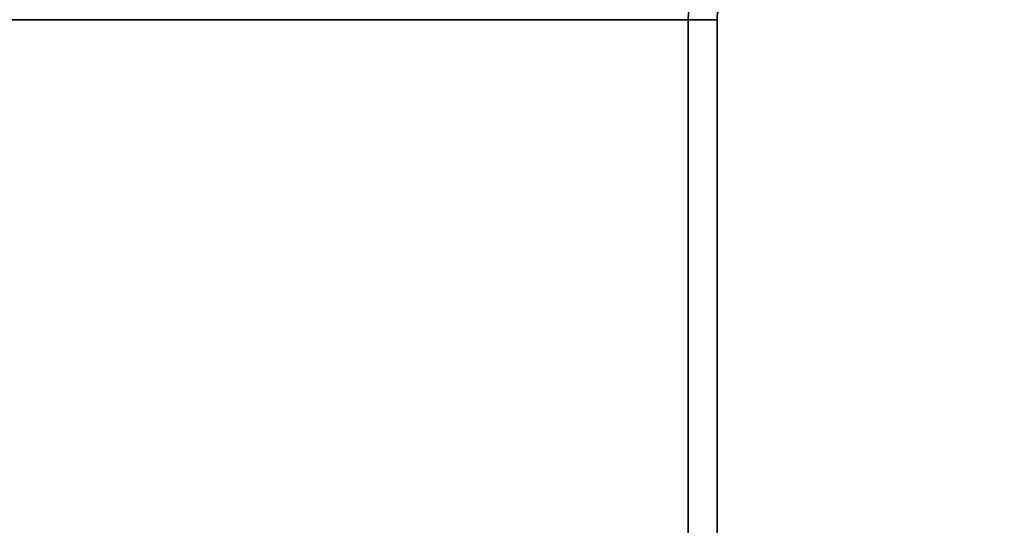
# Model space of a CAD drawing. Header units: millimetres. Extents: x -603 to 3703, y -115 to 193.
# Tile 583 of 656: x 3463 to 3514, y 21 to 47. Entities that reach past the tile are written whole.
import ezdxf

# ---------------------------------------------------------------- set-up
doc = ezdxf.new("R2010")
doc.units = ezdxf.units.MM
doc.layers.add('151', color=7, linetype='Continuous', true_color=0xffffff)

# ---------------------------------------------------------------- blocks, each defined once
blk = doc.blocks.new('UG_SURFACE_003')
at = {"layer": '151', "color": 252, "linetype": 'Continuous', "lineweight": 35}
for points in [[(3703, -18, 2212.25), (3703, 174.4, 2212.25), (2297, 174.4, 2212.25), (2297, -18, 2212.25)], [(2447, -18, 2062.25), (2447, 174.4, 2062.25), (3553, 174.4, 2062.25), (3553, -18, 2062.25)]]:
    blk.add_3dface(points, dxfattribs=at)
blk = doc.blocks.new('UG_SURFACE_167')
at = {"layer": '151', "color": 252, "linetype": 'Continuous', "lineweight": 35}
for points in [[(2500.5, 7.25, 2006.75), (3499.5, 7.25, 2006.75), (3499.5, 46.92, 2006.75), (2500.5, 46.92, 2006.75)], [(2502, 7.25, 2005.25), (2502, 46.92, 2005.25), (3498, 46.92, 2005.25), (3498, 7.25, 2005.25)], [(3499.5, 46.92, 2006.75), (3499.5, 7.25, 2006.75), (3498, 7.25, 2005.25), (3498, 46.92, 2005.25)]]:
    blk.add_3dface(points, dxfattribs=at)
blk = doc.blocks.new('UG_SURFACE_168')
at = {"layer": '151', "color": 252, "linetype": 'Continuous', "lineweight": 35}
for points in [[(3498, 7.25, 2005.25), (3498, 46.92, 2005.25), (3498, 46.92, -7.75), (3498, 7.25, -7.75)], [(3499.5, 46.92, -7.75), (3499.5, 7.25, -7.75), (3498, 7.25, -7.75), (3498, 46.92, -7.75)], [(3498, 46.92, 2005.25), (3498, 7.25, 2005.25), (3499.5, 7.25, 2006.75), (3499.5, 46.92, 2006.75)], [(3499.5, 7.25, 2006.75), (3499.5, 7.25, -7.75), (3499.5, 46.92, -7.75), (3499.5, 46.92, 2006.75)]]:
    blk.add_3dface(points, dxfattribs=at)

msp = doc.modelspace()

# ---------------------------------------------------------------- linework, layer by layer
at = {"layer": '151', "color": 252, "linetype": 'Continuous', "lineweight": 35, "true_color": 0x939598}
for p, q in [((3499.5, 46.92, 2006.75), (2500.5, 46.92, 2006.75)), ((3498, 46.92, 2005.25), (2502, 46.92, 2005.25)), ((3498, 7.25, 2005.25), (3498, 46.92, 2005.25)), ((3498, 46.92, -7.75), (3498, 46.92, 2005.25)), ((3498, 7.25, 2005.25), (3498, 46.92, 2005.25)), ((3498, 7.25, -7.75), (3498, 46.92, -7.75)), ((3499.5, 46.92, -7.75), (3499.5, 46.92, 2006.75)), ((3499.5, 7.25, -7.75), (3499.5, 46.92, -7.75)), ((3499.5, 7.25, 2006.75), (3499.5, 46.92, 2006.75)), ((3499.5, 7.25, 2006.75), (3499.5, 46.92, 2006.75))]:
    msp.add_line(p, q, dxfattribs=at)
at = {"layer": '151', "color": 252, "linetype": 'Continuous', "lineweight": 35, "true_color": 0x939598, "extrusion": (0, 0, -1)}
for radius in [3.08, 1.58]:
    msp.add_arc((-3501.08, 46.92, 7.75), radius, 360, 90, dxfattribs=at)
at = {"layer": '151', "color": 252, "linetype": 'Continuous', "lineweight": 35, "true_color": 0x939598, "extrusion": (0.707107, 6.12323e-17, -0.707107)}
for major_axis, start_param, end_param in [((3.08, 0, 3.08), 3.141593, 4.712389), ((-3.08, 0, -3.08), 0, 1.570796), ((-1.58, 0, -1.58), 0, 1.570796), ((1.58, 0, 1.58), 3.141593, 4.712389)]:
    msp.add_ellipse((3501.08, 46.92, 2008.33), major_axis=major_axis, ratio=0.707107, start_param=start_param, end_param=end_param, dxfattribs=at)

# ---------------------------------------------------------------- block references
at = {"layer": '151', "color": 252, "linetype": 'Continuous', "lineweight": 35, "true_color": 0x939598}
for name in ['UG_SURFACE_003', 'UG_SURFACE_167', 'UG_SURFACE_168']:
    msp.add_blockref(name, (0, 0), dxfattribs=at)

doc.saveas('drawing.dxf')
